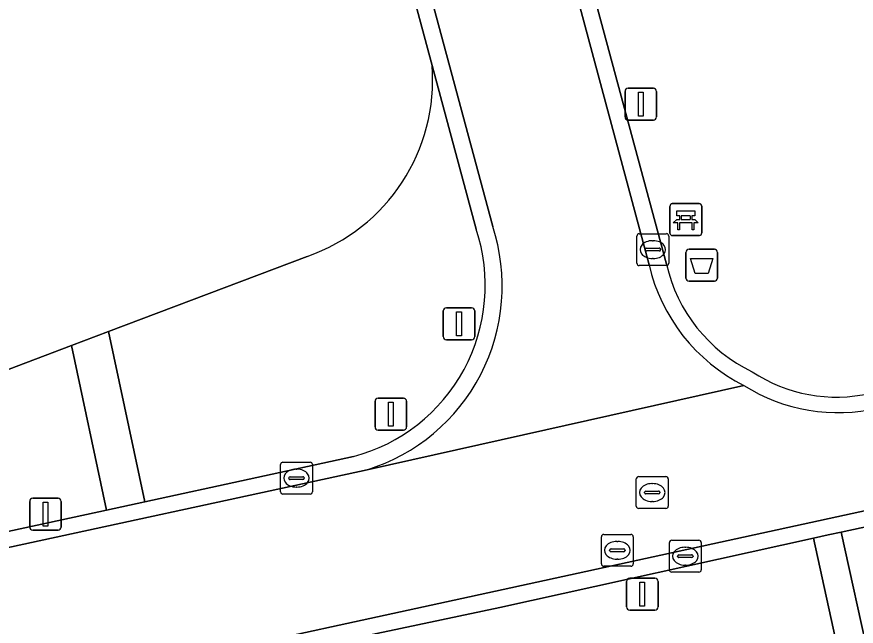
# Model space of a CAD drawing. Extents: x 162661 to 163484, y 380247 to 381230.
# Drawn here: x 162845.83 to 162872.17, y 380672.19 to 380691.29 of the extents above; entities that cross this region are included whole.
import ezdxf

# ---------------------------------------------------------------- set-up
doc = ezdxf.new("R2010")
doc.units = 0
for name, color, linetype in [('IMGEO_Afsluitpaal', 7, 'Continuous'), ('IMGEO_Afvalbak', 7, 'Continuous'), ('IMGEO_Bank', 7, 'Continuous'), ('IMGEO_Erf', 7, 'Continuous'), ('IMGEO_Groenvoorziening', 7, 'Continuous'), ('IMGEO_Kolk', 7, 'Continuous'), ('IMGEO_Lichtmast', 7, 'Continuous'), ('IMGEO_Rijbaan_lokaal_gesloten', 7, 'Continuous'), ('IMGEO_Rijbaan_lokaal_open', 7, 'Continuous'), ('IMGEO_Rioolput', 7, 'Continuous'), ('IMGEO_Voetpad_open', 7, 'Continuous')]:
    doc.layers.add(name, color=color, linetype=linetype)

msp = doc.modelspace()

# ---------------------------------------------------------------- linework, layer by layer
at = {"layer": 'IMGEO_Afsluitpaal'}
for p, q in [((162859.217, 380681.269), (162859.217, 380682.069)), ((162859.217, 380682.069), (162859.217, 380681.269)), ((162859.317, 380682.169), (162860.107, 380682.169)), ((162860.107, 380682.169), (162859.317, 380682.169)), ((162860.207, 380682.069), (162860.207, 380681.269)), ((162860.207, 380681.269), (162860.207, 380682.069)), ((162860.107, 380681.169), (162859.317, 380681.169)), ((162859.317, 380681.169), (162860.107, 380681.169)), ((162857.076, 380678.437), (162857.076, 380679.237)), ((162857.076, 380679.237), (162857.076, 380678.437)), ((162857.176, 380679.337), (162857.966, 380679.337)), ((162857.966, 380679.337), (162857.176, 380679.337)), ((162858.066, 380679.237), (162858.066, 380678.437)), ((162858.066, 380678.437), (162858.066, 380679.237)), ((162857.966, 380678.337), (162857.176, 380678.337)), ((162857.176, 380678.337), (162857.966, 380678.337))]:
    msp.add_line(p, q, dxfattribs=at)
for points in [[(162859.637, 380682.044), (162859.787, 380682.044), (162859.787, 380681.294), (162859.637, 380681.294), (162859.637, 380682.044)], [(162857.496, 380679.212), (162857.646, 380679.212), (162857.646, 380678.462), (162857.496, 380678.462), (162857.496, 380679.212)]]:
    msp.add_lwpolyline(points, dxfattribs=at)
for centre, start, end in [((162859.317, 380682.069), 90, 180), ((162859.317, 380682.069), 90, 180), ((162860.107, 380682.069), 0, 90), ((162860.107, 380682.069), 360, 90), ((162859.317, 380681.269), 180, 270), ((162859.317, 380681.269), 180, 270), ((162860.107, 380681.269), 270, 0), ((162860.107, 380681.269), 270, 0), ((162857.176, 380679.237), 90, 180), ((162857.176, 380679.237), 90, 180), ((162857.966, 380679.237), 0, 90), ((162857.966, 380679.237), 360, 90), ((162857.176, 380678.437), 180, 270), ((162857.176, 380678.437), 180, 270), ((162857.966, 380678.437), 270, 0), ((162857.966, 380678.437), 270, 0)]:
    msp.add_arc(centre, 0.1, start, end, dxfattribs=at)
at = {"layer": 'IMGEO_Afvalbak'}
for p, q in [((162866.933, 380684.003), (162867.723, 380684.003)), ((162867.723, 380684.003), (162866.933, 380684.003)), ((162866.833, 380683.103), (162866.833, 380683.903)), ((162866.833, 380683.903), (162866.833, 380683.103)), ((162867.823, 380683.903), (162867.823, 380683.103)), ((162867.823, 380683.103), (162867.823, 380683.903)), ((162867.723, 380683.003), (162866.933, 380683.003)), ((162866.933, 380683.003), (162867.723, 380683.003))]:
    msp.add_line(p, q, dxfattribs=at)
msp.add_lwpolyline([(162866.976, 380683.717), (162867.68, 380683.717), (162867.531, 380683.247), (162867.125, 380683.247), (162866.976, 380683.717)], dxfattribs=at)
for centre, start, end in [((162866.933, 380683.903), 90, 180), ((162866.933, 380683.903), 90, 180), ((162867.723, 380683.903), 0, 90), ((162867.723, 380683.903), 360, 90), ((162866.933, 380683.103), 180, 270), ((162866.933, 380683.103), 180, 270), ((162867.723, 380683.103), 270, 0), ((162867.723, 380683.103), 270, 0)]:
    msp.add_arc(centre, 0.1, start, end, dxfattribs=at)
at = {"layer": 'IMGEO_Bank'}
for p, q in [((162866.328, 380684.509), (162866.328, 380685.35)), ((162866.328, 380685.35), (162866.328, 380684.509)), ((162866.403, 380685.434), (162867.244, 380685.434)), ((162867.244, 380685.434), (162866.403, 380685.434)), ((162867.328, 380685.359), (162867.328, 380684.518)), ((162867.328, 380684.518), (162867.328, 380685.359)), ((162866.637, 380684.94), (162866.637, 380685.046)), ((162866.681, 380685.046), (162866.681, 380684.94)), ((162866.969, 380685.052), (162866.687, 380685.052)), ((162866.975, 380684.94), (162866.975, 380685.046)), ((162867.019, 380685.046), (162867.019, 380684.94)), ((162867.025, 380684.832), (162866.632, 380684.832)), ((162866.687, 380684.934), (162866.969, 380684.934)), ((162867.253, 380684.434), (162866.412, 380684.434)), ((162866.412, 380684.434), (162867.253, 380684.434))]:
    msp.add_line(p, q, dxfattribs=at)
for points in [[(162866.631, 380685.052), (162866.545, 380685.052), (162866.545, 380685.213), (162867.108, 380685.213), (162867.108, 380685.052), (162867.025, 380685.052)], [(162866.575, 380684.832), (162866.433, 380684.832), (162866.545, 380684.934), (162866.631, 380684.934)], [(162866.625, 380684.825), (162866.625, 380684.618), (162866.582, 380684.618), (162866.582, 380684.825)], [(162867.025, 380684.934), (162867.108, 380684.934), (162867.22, 380684.832), (162867.081, 380684.832)], [(162867.075, 380684.825), (162867.075, 380684.618), (162867.031, 380684.618), (162867.031, 380684.825)]]:
    msp.add_lwpolyline(points, dxfattribs=at)
for centre, radius, start, end in [((162866.406, 380685.356), 0.0779, 92.4484, 184.2845), ((162866.406, 380685.356), 0.0779, 92.4484, 184.2845), ((162867.25, 380685.356), 0.0779, 2.4484, 94.2845), ((162867.25, 380685.356), 0.0779, 2.4484, 94.2845), ((162866.63, 380685.045), 0.00671, 2.8957, 87.1043), ((162866.687, 380685.045), 0.00671, 92.8957, 177.1043), ((162866.969, 380685.045), 0.00671, 2.8957, 87.1043), ((162867.026, 380685.045), 0.00671, 92.8957, 177.1043), ((162866.575, 380684.825), 0.00671, 2.8957, 87.1043), ((162866.632, 380684.825), 0.00671, 92.8957, 177.1043), ((162866.63, 380684.941), 0.00671, 272.8957, 357.1043), ((162866.687, 380684.941), 0.00671, 182.8957, 267.1043), ((162866.969, 380684.941), 0.00671, 272.8957, 357.1043), ((162867.026, 380684.941), 0.00671, 182.8957, 267.1043), ((162867.024, 380684.825), 0.00671, 2.8957, 87.1043), ((162867.081, 380684.825), 0.00671, 92.8957, 177.1043), ((162866.406, 380684.512), 0.0779, 182.4484, 274.2845), ((162866.406, 380684.512), 0.0779, 182.4484, 274.2845), ((162867.25, 380684.512), 0.0779, 272.4484, 4.2845), ((162867.25, 380684.512), 0.0779, 272.4484, 4.2845)]:
    msp.add_arc(centre, radius, start, end, dxfattribs=at)
at = {"layer": 'IMGEO_Erf'}
for points in [[(162858.866, 380689.767), (162847.761, 380730.994), (162822.963, 380724.29), (162807.841, 380720.253)], [(162839.836, 380678.072), (162843.022, 380679.275), (162847.551, 380680.986), (162848.715, 380681.426), (162854.951, 380683.781)]]:
    msp.add_lwpolyline(points, dxfattribs=at)
msp.add_arc((162853.02, 380689.317), 5.863, 289.23, 4.3986, dxfattribs=at)
at = {"layer": 'IMGEO_Groenvoorziening'}
for points in [[(162855.553, 380722.791), (162856.209, 380720.341), (162856.279, 380720.38), (162866.222, 380683.541)], [(162860.249, 380684.631), (162858.866, 380689.767)], [(162854.951, 380683.781), (162848.715, 380681.426), (162849.857, 380676.09), (162856.396, 380677.507)], [(162838.835, 380676.054), (162839.439, 380673.834), (162844.139, 380674.852), (162848.646, 380675.828), (162847.551, 380680.986), (162843.022, 380679.275), (162839.836, 380678.072)], [(162847.218, 380665.377), (162851.48, 380666.377), (162871.726, 380670.884), (162870.838, 380674.946)], [(162870.838, 380674.946), (162860.987, 380672.771), (162852.729, 380671.025), (162851.383, 380670.721)]]:
    msp.add_lwpolyline(points, dxfattribs=at)
msp.add_lwpolyline([(162889.039, 380674.755), (162888.318, 380677.574), (162887.295, 380678.509), (162871.701, 380675.135), (162872.59, 380671.1)], close=True, dxfattribs=at)
for centre, radius, start, end in [((162853.02, 380689.317), 5.863, 289.23, 4.3986), ((162854.991, 380682.871), 5.545, 284.6814, 18.5054), ((162871.028, 380684.611), 4.924, 192.5548, 244.5617), ((162871.549, 380684.13), 4.761, 236.3882, 282.8411)]:
    msp.add_arc(centre, radius, start, end, dxfattribs=at)
at = {"layer": 'IMGEO_Kolk'}
for p, q in [((162865.367, 380684.493), (162866.219, 380684.493)), ((162865.292, 380683.567), (162865.292, 380684.419)), ((162865.78, 380684.273), (162865.805, 380684.273)), ((162866.293, 380684.419), (162866.293, 380683.567)), ((162865.551, 380683.987), (162865.551, 380683.999)), ((162865.989, 380683.95), (162865.591, 380683.95)), ((162865.594, 380684.036), (162865.992, 380684.036)), ((162866.035, 380683.999), (162866.035, 380683.987)), ((162865.803, 380683.713), (162865.778, 380683.713)), ((162866.219, 380683.493), (162865.367, 380683.493)), ((162854.186, 380677.329), (162855.038, 380677.329)), ((162854.111, 380676.403), (162854.111, 380677.255)), ((162854.599, 380677.109), (162854.624, 380677.109)), ((162855.112, 380677.255), (162855.112, 380676.403)), ((162854.37, 380676.823), (162854.37, 380676.835)), ((162854.413, 380676.872), (162854.811, 380676.872)), ((162854.854, 380676.835), (162854.854, 380676.823)), ((162854.808, 380676.786), (162854.41, 380676.786)), ((162854.622, 380676.549), (162854.597, 380676.549)), ((162855.038, 380676.329), (162854.186, 380676.329)), ((162866.311, 380673.954), (162866.311, 380674.806)), ((162866.386, 380674.88), (162867.238, 380674.88)), ((162867.312, 380674.806), (162867.312, 380673.954)), ((162866.799, 380674.66), (162866.824, 380674.66)), ((162866.57, 380674.374), (162866.57, 380674.386)), ((162867.008, 380674.337), (162866.61, 380674.337)), ((162866.613, 380674.423), (162867.011, 380674.423)), ((162867.054, 380674.386), (162867.054, 380674.374)), ((162866.822, 380674.1), (162866.797, 380674.1)), ((162867.238, 380673.88), (162866.386, 380673.88))]:
    msp.add_line(p, q, dxfattribs=at)
for points in [[(162865.367, 380684.493), (162866.219, 380684.493)], [(162865.292, 380683.567), (162865.292, 380684.419)], [(162866.293, 380684.419), (162866.293, 380683.567)], [(162866.219, 380683.493), (162865.367, 380683.493)], [(162854.186, 380677.329), (162855.038, 380677.329)], [(162854.111, 380676.403), (162854.111, 380677.255)], [(162855.112, 380677.255), (162855.112, 380676.403)], [(162855.038, 380676.329), (162854.186, 380676.329)], [(162866.311, 380673.954), (162866.311, 380674.806)], [(162866.386, 380674.88), (162867.238, 380674.88)], [(162867.312, 380674.806), (162867.312, 380673.954)], [(162867.238, 380673.88), (162866.386, 380673.88)]]:
    msp.add_lwpolyline(points, dxfattribs=at)
for centre, radius, start, end in [((162865.369, 380684.417), 0.0765, 91.552, 178.448), ((162865.369, 380684.417), 0.0765, 91.552, 178.448), ((162866.217, 380684.417), 0.0765, 1.552, 88.448), ((162866.217, 380684.417), 0.0765, 1.552, 88.448), ((162865.591, 380683.996), 0.0403, 85.8775, 175.7526), ((162865.588, 380683.986), 0.0366, 178.938, 274.7102), ((162865.992, 380683.993), 0.043, 264.8664, 352.4533), ((162865.996, 380683.998), 0.0386, 1.7309, 96.639), ((162865.369, 380683.569), 0.0765, 181.552, 268.448), ((162865.369, 380683.569), 0.0765, 181.552, 268.448), ((162866.217, 380683.569), 0.0765, 271.552, 358.448), ((162866.217, 380683.569), 0.0765, 271.552, 358.448), ((162854.188, 380677.253), 0.0765, 91.552, 178.448), ((162854.188, 380677.253), 0.0765, 91.552, 178.448), ((162855.036, 380677.253), 0.0765, 1.552, 88.448), ((162855.036, 380677.253), 0.0765, 1.552, 88.448), ((162854.41, 380676.832), 0.0403, 85.8775, 175.7526), ((162854.407, 380676.822), 0.0366, 178.938, 274.7102), ((162854.811, 380676.829), 0.043, 264.8664, 352.4533), ((162854.815, 380676.834), 0.0386, 1.7309, 96.639), ((162854.188, 380676.405), 0.0765, 181.552, 268.448), ((162854.188, 380676.405), 0.0765, 181.552, 268.448), ((162855.036, 380676.405), 0.0765, 271.552, 358.448), ((162855.036, 380676.405), 0.0765, 271.552, 358.448), ((162866.388, 380674.804), 0.0765, 91.552, 178.448), ((162866.388, 380674.804), 0.0765, 91.552, 178.448), ((162867.236, 380674.804), 0.0765, 1.552, 88.448), ((162867.236, 380674.804), 0.0765, 1.552, 88.448), ((162866.61, 380674.383), 0.0403, 85.8775, 175.7526), ((162866.607, 380674.373), 0.0366, 178.938, 274.7102), ((162867.011, 380674.38), 0.043, 264.8664, 352.4533), ((162867.015, 380674.385), 0.0386, 1.7309, 96.639), ((162866.388, 380673.956), 0.0765, 181.552, 268.448), ((162866.388, 380673.956), 0.0765, 181.552, 268.448), ((162867.236, 380673.956), 0.0765, 271.552, 358.448), ((162867.236, 380673.956), 0.0765, 271.552, 358.448)]:
    msp.add_arc(centre, radius, start, end, dxfattribs=at)
for centre, major_axis, ratio, start_param, end_param in [((162865.779, 380683.993), (-0.387, 0.002), 0.722429, 4.712389, 7.853982), ((162865.804, 380683.993), (-0.39, 0.002), 0.717154, 1.570796, 4.712389), ((162854.598, 380676.829), (-0.387, 0.002), 0.722429, 4.712389, 7.853982), ((162854.623, 380676.829), (-0.39, 0.002), 0.717154, 1.570796, 4.712389), ((162866.798, 380674.38), (-0.387, 0.002), 0.722429, 4.712389, 7.853982), ((162866.823, 380674.38), (-0.39, 0.002), 0.717154, 1.570796, 4.712389)]:
    msp.add_ellipse(centre, major_axis=major_axis, ratio=ratio, start_param=start_param, end_param=end_param, dxfattribs=at)
at = {"layer": 'IMGEO_Lichtmast'}
for p, q in [((162864.919, 380688.156), (162864.919, 380688.956)), ((162864.919, 380688.956), (162864.919, 380688.156)), ((162865.019, 380689.056), (162865.809, 380689.056)), ((162865.809, 380689.056), (162865.019, 380689.056)), ((162865.909, 380688.956), (162865.909, 380688.156)), ((162865.909, 380688.156), (162865.909, 380688.956)), ((162865.809, 380688.056), (162865.019, 380688.056)), ((162865.019, 380688.056), (162865.809, 380688.056)), ((162846.239, 380675.295), (162846.239, 380676.095)), ((162846.239, 380676.095), (162846.239, 380675.295)), ((162846.339, 380676.195), (162847.129, 380676.195)), ((162847.129, 380676.195), (162846.339, 380676.195)), ((162847.229, 380676.095), (162847.229, 380675.295)), ((162847.229, 380675.295), (162847.229, 380676.095)), ((162847.129, 380675.195), (162846.339, 380675.195)), ((162846.339, 380675.195), (162847.129, 380675.195)), ((162865.066, 380673.688), (162865.856, 380673.688)), ((162865.856, 380673.688), (162865.066, 380673.688)), ((162864.966, 380672.788), (162864.966, 380673.588)), ((162864.966, 380673.588), (162864.966, 380672.788)), ((162865.956, 380673.588), (162865.956, 380672.788)), ((162865.956, 380672.788), (162865.956, 380673.588)), ((162865.856, 380672.688), (162865.066, 380672.688)), ((162865.066, 380672.688), (162865.856, 380672.688))]:
    msp.add_line(p, q, dxfattribs=at)
for points in [[(162865.339, 380688.931), (162865.489, 380688.931), (162865.489, 380688.181), (162865.339, 380688.181), (162865.339, 380688.931)], [(162846.659, 380676.07), (162846.809, 380676.07), (162846.809, 380675.32), (162846.659, 380675.32), (162846.659, 380676.07)], [(162865.386, 380673.563), (162865.536, 380673.563), (162865.536, 380672.813), (162865.386, 380672.813), (162865.386, 380673.563)]]:
    msp.add_lwpolyline(points, dxfattribs=at)
for centre, start, end in [((162865.019, 380688.956), 90, 180), ((162865.019, 380688.956), 90, 180), ((162865.809, 380688.956), 0, 90), ((162865.809, 380688.956), 360, 90), ((162865.019, 380688.156), 180, 270), ((162865.019, 380688.156), 180, 270), ((162865.809, 380688.156), 270, 0), ((162865.809, 380688.156), 270, 0), ((162846.339, 380676.095), 90, 180), ((162846.339, 380676.095), 90, 180), ((162847.129, 380676.095), 0, 90), ((162847.129, 380676.095), 360, 90), ((162846.339, 380675.295), 180, 270), ((162846.339, 380675.295), 180, 270), ((162847.129, 380675.295), 270, 0), ((162847.129, 380675.295), 270, 0), ((162865.066, 380673.588), 90, 180), ((162865.066, 380673.588), 90, 180), ((162865.856, 380673.588), 0, 90), ((162865.856, 380673.588), 360, 90), ((162865.066, 380672.788), 180, 270), ((162865.066, 380672.788), 180, 270), ((162865.856, 380672.788), 270, 0), ((162865.856, 380672.788), 270, 0)]:
    msp.add_arc(centre, 0.1, start, end, dxfattribs=at)
at = {"layer": 'IMGEO_Rijbaan_lokaal_gesloten'}
for points in [[(162855.818, 380720.241), (162851.505, 380719.104), (162860.769, 380684.719)], [(162865.673, 380683.518), (162855.818, 380720.241)], [(162851.285, 380671.207), (162859.557, 380673), (162925.501, 380687.349), (162942.533, 380690.973), (162944.307, 380691.233)], [(162868.65, 380679.735), (162856.825, 380677.093), (162844.261, 380674.37), (162839.769, 380673.396), (162842.816, 380661.994), (162847.107, 380663.14), (162846.935, 380663.784), (162846.843, 380664.148)], [(162856.825, 380677.093), (162868.65, 380679.735)]]:
    msp.add_lwpolyline(points, dxfattribs=at)
for centre, radius, start, end in [((162855.04, 380682.849), 6.027, 287.2321, 18.0739), ((162871.184, 380684.792), 5.657, 193.0175, 243.3838), ((162871.606, 380684.418), 5.538, 237.7381, 283.1389)]:
    msp.add_arc(centre, radius, start, end, dxfattribs=at)
at = {"layer": 'IMGEO_Rijbaan_lokaal_open'}
for points in [[(162860.769, 380684.719), (162851.505, 380719.104), (162847.713, 380733.179), (162845.757, 380740.437), (162825, 380817.481)], [(162824.53, 380817.239), (162847.206, 380733.053), (162847.761, 380730.994), (162858.866, 380689.767), (162860.249, 380684.631)], [(162855.056, 380723.129), (162855.225, 380722.451), (162855.818, 380720.241), (162865.673, 380683.518)], [(162866.222, 380683.541), (162856.279, 380720.38), (162856.209, 380720.341), (162855.553, 380722.791)], [(162944.307, 380691.233), (162942.533, 380690.973), (162925.501, 380687.349), (162859.557, 380673), (162851.285, 380671.207)], [(162851.383, 380670.721), (162852.729, 380671.025), (162860.987, 380672.771), (162870.838, 380674.946), (162871.295, 380675.047), (162871.701, 380675.135), (162887.295, 380678.509), (162890.879, 380679.286), (162901.838, 380681.659)], [(162856.396, 380677.507), (162849.857, 380676.09), (162848.646, 380675.828), (162844.139, 380674.852), (162839.439, 380673.834), (162839.12, 380673.765), (162839.828, 380671.307), (162840.696, 380667.951), (162844.57, 380653.583), (162845.436, 380650.19), (162846.559, 380645.717), (162849.741, 380633.782), (162853.306, 380620.608)], [(162853.834, 380620.756), (162845.2, 380653.071), (162842.816, 380661.994), (162839.769, 380673.396), (162844.261, 380674.37), (162856.825, 380677.093)]]:
    msp.add_lwpolyline(points, dxfattribs=at)
for centre, radius, start, end in [((162855.04, 380682.849), 6.027, 287.2321, 18.0739), ((162854.991, 380682.871), 5.545, 284.6814, 18.5054), ((162871.184, 380684.792), 5.657, 193.0175, 243.3838), ((162871.028, 380684.611), 4.924, 192.5548, 244.5617), ((162871.549, 380684.13), 4.761, 236.3882, 282.8411), ((162871.606, 380684.418), 5.538, 237.7381, 283.1389)]:
    msp.add_arc(centre, radius, start, end, dxfattribs=at)
at = {"layer": 'IMGEO_Rioolput'}
for p, q in [((162865.274, 380675.951), (162865.274, 380676.803)), ((162865.349, 380676.877), (162866.201, 380676.877)), ((162866.275, 380676.803), (162866.275, 380675.951)), ((162865.762, 380676.657), (162865.787, 380676.657)), ((162865.533, 380676.371), (162865.533, 380676.383)), ((162865.971, 380676.334), (162865.573, 380676.334)), ((162865.576, 380676.42), (162865.974, 380676.42)), ((162866.017, 380676.383), (162866.017, 380676.371)), ((162865.785, 380676.097), (162865.76, 380676.097)), ((162866.201, 380675.877), (162865.349, 380675.877)), ((162864.178, 380674.139), (162864.178, 380674.991)), ((162864.253, 380675.065), (162865.105, 380675.065)), ((162865.179, 380674.991), (162865.179, 380674.139)), ((162864.666, 380674.845), (162864.691, 380674.845)), ((162864.437, 380674.559), (162864.437, 380674.571)), ((162864.875, 380674.522), (162864.477, 380674.522)), ((162864.48, 380674.608), (162864.878, 380674.608)), ((162864.921, 380674.571), (162864.921, 380674.559)), ((162864.689, 380674.285), (162864.664, 380674.285)), ((162865.105, 380674.065), (162864.253, 380674.065))]:
    msp.add_line(p, q, dxfattribs=at)
for points in [[(162865.274, 380675.951), (162865.274, 380676.803)], [(162865.349, 380676.877), (162866.201, 380676.877)], [(162866.275, 380676.803), (162866.275, 380675.951)], [(162866.201, 380675.877), (162865.349, 380675.877)], [(162864.178, 380674.139), (162864.178, 380674.991)], [(162864.253, 380675.065), (162865.105, 380675.065)], [(162865.179, 380674.991), (162865.179, 380674.139)], [(162865.105, 380674.065), (162864.253, 380674.065)]]:
    msp.add_lwpolyline(points, dxfattribs=at)
for centre, radius, start, end in [((162865.351, 380676.801), 0.0765, 91.552, 178.448), ((162865.351, 380676.801), 0.0765, 91.552, 178.448), ((162866.199, 380676.801), 0.0765, 1.552, 88.448), ((162866.199, 380676.801), 0.0765, 1.552, 88.448), ((162865.573, 380676.38), 0.0403, 85.8775, 175.7526), ((162865.57, 380676.37), 0.0366, 178.938, 274.7102), ((162865.974, 380676.377), 0.043, 264.8664, 352.4533), ((162865.978, 380676.382), 0.0386, 1.7309, 96.639), ((162865.351, 380675.953), 0.0765, 181.552, 268.448), ((162865.351, 380675.953), 0.0765, 181.552, 268.448), ((162866.199, 380675.953), 0.0765, 271.552, 358.448), ((162866.199, 380675.953), 0.0765, 271.552, 358.448), ((162864.255, 380674.989), 0.0765, 91.552, 178.448), ((162864.255, 380674.989), 0.0765, 91.552, 178.448), ((162865.103, 380674.989), 0.0765, 1.552, 88.448), ((162865.103, 380674.989), 0.0765, 1.552, 88.448), ((162864.477, 380674.568), 0.0403, 85.8775, 175.7526), ((162864.474, 380674.558), 0.0366, 178.938, 274.7102), ((162864.878, 380674.565), 0.043, 264.8664, 352.4533), ((162864.882, 380674.57), 0.0386, 1.7309, 96.639), ((162864.255, 380674.141), 0.0765, 181.552, 268.448), ((162864.255, 380674.141), 0.0765, 181.552, 268.448), ((162865.103, 380674.141), 0.0765, 271.552, 358.448), ((162865.103, 380674.141), 0.0765, 271.552, 358.448)]:
    msp.add_arc(centre, radius, start, end, dxfattribs=at)
for centre, major_axis, ratio, start_param, end_param in [((162865.761, 380676.377), (-0.387, 0.002), 0.722429, 4.712389, 7.853982), ((162865.786, 380676.377), (-0.39, 0.002), 0.717154, 1.570796, 4.712389), ((162864.665, 380674.565), (-0.387, 0.002), 0.722429, 4.712389, 7.853982), ((162864.69, 380674.565), (-0.39, 0.002), 0.717154, 1.570796, 4.712389)]:
    msp.add_ellipse(centre, major_axis=major_axis, ratio=ratio, start_param=start_param, end_param=end_param, dxfattribs=at)
at = {"layer": 'IMGEO_Voetpad_open'}
msp.add_lwpolyline([(162949.932, 380687.892), (162913.018, 380680.024), (162911.748, 380683.847), (162910.047, 380683.49), (162911.318, 380679.68), (162907.156, 380678.774), (162904.85, 380678.273), (162891.719, 380675.415), (162890.879, 380679.286), (162887.295, 380678.509), (162888.318, 380677.574), (162889.039, 380674.755), (162872.59, 380671.1), (162871.701, 380675.135), (162871.295, 380675.047), (162870.838, 380674.946), (162871.726, 380670.884), (162851.48, 380666.377), (162847.218, 380665.377)], dxfattribs=at)
msp.add_lwpolyline([(162847.551, 380680.986), (162848.646, 380675.828), (162849.857, 380676.09), (162848.715, 380681.426)], close=True, dxfattribs=at)

doc.saveas('drawing.dxf')
